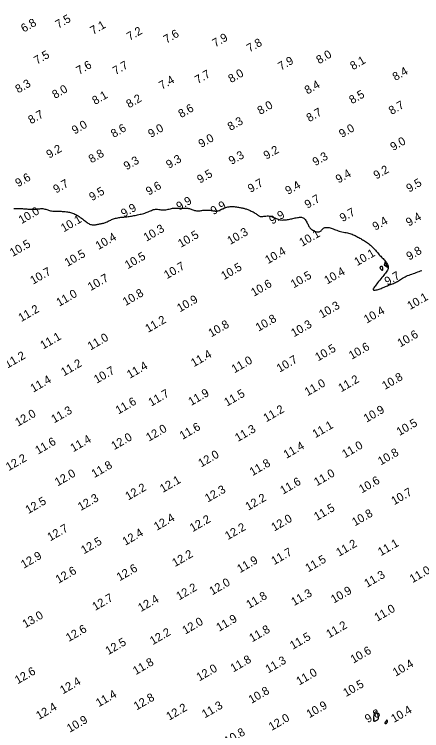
# Model space of a CAD drawing. Extents: x 3024098 to 3056816, y 418252 to 509144.
# Drawn here: x 3032830.8 to 3033075.9, y 418643.5 to 419074.5 of the extents above; entities that cross this region are included whole.
import ezdxf

# ---------------------------------------------------------------- set-up
doc = ezdxf.new("R2010")
doc.units = 0
doc.layers.add('V-CHAN-CONT-EL10', color=7, linetype='Continuous')
doc.layers.add('V-TOPO-SOUN-0911', color=7, linetype='Continuous')

msp = doc.modelspace()

# ---------------------------------------------------------------- linework, layer by layer
at = {"layer": 'V-CHAN-CONT-EL10'}
msp.add_lwpolyline([(3032830.58, 418957.72), (3032831.24, 418957.68), (3032831.88, 418957.65), (3032832.49, 418957.62), (3032833.06, 418957.6), (3032833.61, 418957.59), (3032834.14, 418957.58), (3032834.67, 418957.57), (3032835.2, 418957.55), (3032835.74, 418957.54), (3032836.31, 418957.51), (3032836.92, 418957.48), (3032837.58, 418957.43), (3032838.27, 418957.38), (3032838.99, 418957.32), (3032839.73, 418957.26), (3032840.48, 418957.22), (3032841.24, 418957.19), (3032841.98, 418957.18), (3032842.72, 418957.2), (3032843.43, 418957.24), (3032844.12, 418957.31), (3032844.79, 418957.39), (3032845.44, 418957.46), (3032846.08, 418957.53), (3032846.71, 418957.57), (3032847.32, 418957.58), (3032847.93, 418957.54), (3032848.52, 418957.46), (3032849.12, 418957.33), (3032849.71, 418957.16), (3032850.3, 418956.98), (3032850.89, 418956.79), (3032851.48, 418956.6), (3032852.08, 418956.42), (3032852.68, 418956.28), (3032853.28, 418956.16), (3032853.89, 418956.08), (3032854.51, 418956.03), (3032855.13, 418955.99), (3032855.75, 418955.98), (3032856.38, 418955.97), (3032857.01, 418955.97), (3032857.64, 418955.97), (3032858.28, 418955.96), (3032858.92, 418955.95), (3032859.56, 418955.93), (3032860.2, 418955.89), (3032860.85, 418955.85), (3032861.48, 418955.79), (3032862.12, 418955.72), (3032862.76, 418955.62), (3032863.39, 418955.52), (3032864.02, 418955.38), (3032864.65, 418955.23), (3032865.29, 418955.04), (3032865.92, 418954.83), (3032866.56, 418954.57), (3032867.21, 418954.29), (3032867.86, 418953.96), (3032868.52, 418953.59), (3032869.18, 418953.18), (3032869.85, 418952.75), (3032870.51, 418952.3), (3032871.16, 418951.83), (3032871.79, 418951.36), (3032872.41, 418950.89), (3032873, 418950.44), (3032873.56, 418950), (3032874.1, 418949.59), (3032874.62, 418949.2), (3032875.12, 418948.85), (3032875.62, 418948.54), (3032876.1, 418948.28), (3032876.59, 418948.07), (3032877.08, 418947.91), (3032877.57, 418947.82), (3032878.07, 418947.77), (3032878.57, 418947.78), (3032879.08, 418947.81), (3032879.58, 418947.88), (3032880.09, 418947.96), (3032880.6, 418948.06), (3032881.11, 418948.15), (3032881.62, 418948.24), (3032882.12, 418948.33), (3032882.62, 418948.42), (3032883.12, 418948.52), (3032883.62, 418948.62), (3032884.13, 418948.75), (3032884.63, 418948.89), (3032885.13, 418949.06), (3032885.64, 418949.25), (3032886.15, 418949.47), (3032886.67, 418949.71), (3032887.19, 418949.95), (3032887.73, 418950.21), (3032888.27, 418950.46), (3032888.82, 418950.71), (3032889.39, 418950.95), (3032889.97, 418951.17), (3032890.56, 418951.38), (3032891.17, 418951.57), (3032891.78, 418951.74), (3032892.39, 418951.9), (3032893.01, 418952.03), (3032893.63, 418952.15), (3032894.24, 418952.25), (3032894.85, 418952.34), (3032895.46, 418952.4), (3032896.08, 418952.46), (3032896.69, 418952.52), (3032897.31, 418952.57), (3032897.95, 418952.62), (3032898.59, 418952.69), (3032899.26, 418952.77), (3032899.94, 418952.86), (3032900.64, 418952.97), (3032901.35, 418953.09), (3032902.07, 418953.22), (3032902.8, 418953.36), (3032903.54, 418953.52), (3032904.28, 418953.67), (3032905.02, 418953.83), (3032905.76, 418953.98), (3032906.5, 418954.15), (3032907.23, 418954.32), (3032907.95, 418954.5), (3032908.67, 418954.69), (3032909.38, 418954.9), (3032910.07, 418955.13), (3032910.75, 418955.38), (3032911.42, 418955.65), (3032912.08, 418955.94), (3032912.73, 418956.23), (3032913.37, 418956.5), (3032913.99, 418956.75), (3032914.62, 418956.96), (3032915.23, 418957.12), (3032915.85, 418957.21), (3032916.46, 418957.24), (3032917.07, 418957.2), (3032917.68, 418957.13), (3032918.29, 418957.03), (3032918.9, 418956.92), (3032919.52, 418956.83), (3032920.14, 418956.76), (3032920.77, 418956.74), (3032921.4, 418956.78), (3032922.04, 418956.87), (3032922.69, 418957), (3032923.35, 418957.15), (3032924.02, 418957.32), (3032924.7, 418957.48), (3032925.39, 418957.62), (3032926.09, 418957.74), (3032926.81, 418957.81), (3032927.53, 418957.85), (3032928.25, 418957.87), (3032928.97, 418957.86), (3032929.69, 418957.84), (3032930.38, 418957.82), (3032931.06, 418957.79), (3032931.71, 418957.78), (3032932.34, 418957.78), (3032932.93, 418957.79), (3032933.51, 418957.8), (3032934.06, 418957.8), (3032934.6, 418957.79), (3032935.13, 418957.76), (3032935.65, 418957.69), (3032936.17, 418957.59), (3032936.69, 418957.44), (3032937.21, 418957.26), (3032937.73, 418957.06), (3032938.26, 418956.86), (3032938.79, 418956.66), (3032939.31, 418956.48), (3032939.85, 418956.34), (3032940.38, 418956.23), (3032940.92, 418956.19), (3032941.47, 418956.19), (3032942.02, 418956.24), (3032942.58, 418956.3), (3032943.16, 418956.39), (3032943.74, 418956.48), (3032944.33, 418956.56), (3032944.94, 418956.63), (3032945.56, 418956.67), (3032946.2, 418956.68), (3032946.83, 418956.68), (3032947.46, 418956.65), (3032948.07, 418956.61), (3032948.67, 418956.55), (3032949.25, 418956.49), (3032949.79, 418956.41), (3032950.3, 418956.33), (3032950.78, 418956.25), (3032951.24, 418956.18), (3032951.69, 418956.13), (3032952.13, 418956.11), (3032952.58, 418956.13), (3032953.04, 418956.19), (3032953.52, 418956.31), (3032954.02, 418956.48), (3032954.55, 418956.7), (3032955.11, 418956.96), (3032955.68, 418957.24), (3032956.27, 418957.53), (3032956.88, 418957.81), (3032957.49, 418958.07), (3032958.11, 418958.29), (3032958.74, 418958.47), (3032959.37, 418958.61), (3032960, 418958.71), (3032960.63, 418958.77), (3032961.27, 418958.8), (3032961.9, 418958.8), (3032962.54, 418958.78), (3032963.17, 418958.74), (3032963.8, 418958.68), (3032964.43, 418958.61), (3032965.04, 418958.53), (3032965.65, 418958.43), (3032966.24, 418958.33), (3032966.81, 418958.22), (3032967.37, 418958.11), (3032967.89, 418958), (3032968.4, 418957.88), (3032968.88, 418957.77), (3032969.35, 418957.64), (3032969.81, 418957.51), (3032970.27, 418957.36), (3032970.74, 418957.2), (3032971.23, 418957.02), (3032971.74, 418956.82), (3032972.28, 418956.6), (3032972.83, 418956.36), (3032973.4, 418956.1), (3032973.97, 418955.82), (3032974.53, 418955.53), (3032975.07, 418955.23), (3032975.58, 418954.92), (3032976.06, 418954.61), (3032976.5, 418954.3), (3032976.9, 418954), (3032977.28, 418953.71), (3032977.66, 418953.45), (3032978.03, 418953.22), (3032978.42, 418953.03), (3032978.84, 418952.9), (3032979.3, 418952.83), (3032979.81, 418952.82), (3032980.37, 418952.86), (3032980.96, 418952.94), (3032981.58, 418953.03), (3032982.23, 418953.11), (3032982.9, 418953.16), (3032983.58, 418953.17), (3032984.26, 418953.11), (3032984.94, 418952.97), (3032985.62, 418952.77), (3032986.29, 418952.51), (3032986.96, 418952.22), (3032987.63, 418951.92), (3032988.28, 418951.63), (3032988.93, 418951.35), (3032989.58, 418951.12), (3032990.21, 418950.95), (3032990.84, 418950.82), (3032991.47, 418950.75), (3032992.09, 418950.71), (3032992.71, 418950.72), (3032993.34, 418950.75), (3032993.96, 418950.81), (3032994.6, 418950.9), (3032995.23, 418950.99), (3032995.88, 418951.1), (3032996.52, 418951.22), (3032997.17, 418951.35), (3032997.83, 418951.49), (3032998.49, 418951.63), (3032999.15, 418951.78), (3032999.81, 418951.92), (3033000.47, 418952.06), (3033001.12, 418952.19), (3033001.77, 418952.29), (3033002.4, 418952.36), (3033003, 418952.38), (3033003.58, 418952.34), (3033004.12, 418952.22), (3033004.62, 418952.03), (3033005.07, 418951.74), (3033005.49, 418951.37), (3033005.86, 418950.94), (3033006.21, 418950.46), (3033006.52, 418949.94), (3033006.82, 418949.4), (3033007.09, 418948.86), (3033007.35, 418948.33), (3033007.6, 418947.83), (3033007.85, 418947.34), (3033008.11, 418946.88), (3033008.39, 418946.45), (3033008.69, 418946.04), (3033009.03, 418945.65), (3033009.42, 418945.28), (3033009.86, 418944.93), (3033010.37, 418944.6), (3033010.91, 418944.3), (3033011.49, 418944.03), (3033012.09, 418943.82), (3033012.68, 418943.66), (3033013.25, 418943.56), (3033013.79, 418943.54), (3033014.27, 418943.59), (3033014.69, 418943.74), (3033015.05, 418943.96), (3033015.38, 418944.23), (3033015.67, 418944.54), (3033015.95, 418944.87), (3033016.24, 418945.19), (3033016.53, 418945.5), (3033016.86, 418945.76), (3033017.22, 418945.98), (3033017.63, 418946.14), (3033018.07, 418946.24), (3033018.55, 418946.29), (3033019.06, 418946.29), (3033019.6, 418946.25), (3033020.17, 418946.15), (3033020.77, 418946.01), (3033021.39, 418945.82), (3033022.03, 418945.6), (3033022.7, 418945.35), (3033023.39, 418945.08), (3033024.1, 418944.8), (3033024.84, 418944.53), (3033025.6, 418944.27), (3033026.38, 418944.03), (3033027.18, 418943.81), (3033027.99, 418943.62), (3033028.81, 418943.44), (3033029.62, 418943.28), (3033030.43, 418943.11), (3033031.21, 418942.95), (3033031.98, 418942.77), (3033032.71, 418942.58), (3033033.4, 418942.36), (3033034.06, 418942.13), (3033034.69, 418941.88), (3033035.29, 418941.61), (3033035.87, 418941.32), (3033036.44, 418941.03), (3033037, 418940.73), (3033037.55, 418940.43), (3033038.11, 418940.12), (3033038.67, 418939.81), (3033039.23, 418939.5), (3033039.79, 418939.17), (3033040.36, 418938.84), (3033040.94, 418938.49), (3033041.52, 418938.12), (3033042.1, 418937.74), (3033042.69, 418937.34), (3033043.29, 418936.92), (3033043.88, 418936.49), (3033044.47, 418936.03), (3033045.05, 418935.56), (3033045.62, 418935.08), (3033046.17, 418934.58), (3033046.7, 418934.07), (3033047.2, 418933.54), (3033047.69, 418933.01), (3033048.16, 418932.48), (3033048.61, 418931.94), (3033049.06, 418931.4), (3033049.5, 418930.87), (3033049.95, 418930.35), (3033050.4, 418929.84), (3033050.85, 418929.35), (3033051.31, 418928.86), (3033051.78, 418928.39), (3033052.24, 418927.93), (3033052.69, 418927.46), (3033053.13, 418926.99), (3033053.56, 418926.52), (3033053.97, 418926.04), (3033054.36, 418925.54), (3033054.72, 418925.04), (3033055.04, 418924.52), (3033055.31, 418924.01), (3033055.53, 418923.48), (3033055.69, 418922.97), (3033055.77, 418922.45), (3033055.77, 418921.94), (3033055.69, 418921.44), (3033055.52, 418920.94), (3033055.28, 418920.44), (3033054.97, 418919.92), (3033054.59, 418919.38), (3033054.15, 418918.8), (3033053.66, 418918.19), (3033053.12, 418917.53), (3033052.54, 418916.82), (3033051.93, 418916.07), (3033051.31, 418915.29), (3033050.68, 418914.51), (3033050.05, 418913.73), (3033049.45, 418912.97), (3033048.89, 418912.25), (3033048.37, 418911.59), (3033047.91, 418910.98), (3033047.52, 418910.45), (3033047.2, 418909.98), (3033046.96, 418909.58), (3033046.81, 418909.25), (3033046.75, 418908.98), (3033046.79, 418908.78), (3033046.94, 418908.64), (3033047.2, 418908.56), (3033047.56, 418908.55), (3033048, 418908.58), (3033048.52, 418908.67), (3033049.08, 418908.79), (3033049.69, 418908.96), (3033050.32, 418909.15), (3033050.96, 418909.36), (3033051.59, 418909.6), (3033052.21, 418909.85), (3033052.84, 418910.1), (3033053.45, 418910.37), (3033054.07, 418910.64), (3033054.68, 418910.9), (3033055.29, 418911.17), (3033055.9, 418911.42), (3033056.51, 418911.65), (3033057.12, 418911.89), (3033057.72, 418912.11), (3033058.33, 418912.35), (3033058.94, 418912.59), (3033059.54, 418912.85), (3033060.15, 418913.13), (3033060.75, 418913.44), (3033061.34, 418913.78), (3033061.94, 418914.15), (3033062.55, 418914.54), (3033063.18, 418914.93), (3033063.82, 418915.34), (3033064.48, 418915.75), (3033065.18, 418916.14), (3033065.91, 418916.53), (3033066.68, 418916.89), (3033067.48, 418917.24), (3033068.32, 418917.57), (3033069.17, 418917.89), (3033070.04, 418918.2), (3033070.93, 418918.51), (3033071.81, 418918.82), (3033072.69, 418919.13), (3033073.57, 418919.45), (3033074.43, 418919.76), (3033075.27, 418920.06), (3033076.09, 418920.34)], dxfattribs=at)
for points in [[(3033052.21, 418922.66), (3033052.07, 418922.76), (3033051.91, 418922.8), (3033051.75, 418922.8), (3033051.58, 418922.77), (3033051.42, 418922.71), (3033051.27, 418922.64), (3033051.14, 418922.55), (3033051.03, 418922.46), (3033050.94, 418922.37), (3033050.88, 418922.28), (3033050.85, 418922.17), (3033050.84, 418922.05), (3033050.87, 418921.92), (3033050.93, 418921.76), (3033051.02, 418921.58), (3033051.15, 418921.38), (3033051.31, 418921.16), (3033051.49, 418920.95), (3033051.68, 418920.76), (3033051.86, 418920.6), (3033052.04, 418920.49), (3033052.21, 418920.46), (3033052.35, 418920.49), (3033052.45, 418920.63), (3033052.53, 418920.83), (3033052.57, 418921.1), (3033052.58, 418921.39), (3033052.56, 418921.7), (3033052.52, 418922), (3033052.44, 418922.28), (3033052.34, 418922.5)], [(3033055.36, 418922.36), (3033054.06, 418925.42), (3033053.27, 418923.67)], [(3033050, 418651.36), (3033049.96, 418651.89), (3033049.85, 418652.43), (3033049.69, 418652.98), (3033049.48, 418653.49), (3033049.24, 418653.95), (3033048.98, 418654.32), (3033048.72, 418654.58), (3033048.47, 418654.7), (3033048.24, 418654.7), (3033048.02, 418654.59), (3033047.82, 418654.39), (3033047.64, 418654.11), (3033047.48, 418653.77), (3033047.34, 418653.38), (3033047.23, 418652.97), (3033047.14, 418652.55), (3033047.07, 418652.12), (3033047.03, 418651.7), (3033047, 418651.28), (3033046.98, 418650.9), (3033046.97, 418650.54), (3033046.97, 418650.21), (3033046.98, 418649.94), (3033046.98, 418649.71), (3033046.99, 418649.54), (3033047.02, 418649.41), (3033047.07, 418649.33), (3033047.16, 418649.28), (3033047.28, 418649.26), (3033047.45, 418649.27), (3033047.67, 418649.3), (3033047.95, 418649.35), (3033048.27, 418649.43), (3033048.62, 418649.54), (3033048.96, 418649.7), (3033049.29, 418649.9), (3033049.57, 418650.17), (3033049.8, 418650.49), (3033049.95, 418650.89)], [(3033055.13, 418648.4), (3033055.18, 418648.49), (3033055.22, 418648.59), (3033055.25, 418648.68), (3033055.28, 418648.79), (3033055.3, 418648.9), (3033055.3, 418649.02), (3033055.3, 418649.14), (3033055.29, 418649.26), (3033055.27, 418649.39), (3033055.23, 418649.51), (3033055.19, 418649.63), (3033055.15, 418649.72), (3033055.09, 418649.79), (3033055.04, 418649.84), (3033054.98, 418649.85), (3033054.91, 418649.82), (3033054.85, 418649.76), (3033054.77, 418649.66), (3033054.7, 418649.55), (3033054.62, 418649.42), (3033054.54, 418649.28), (3033054.45, 418649.13), (3033054.35, 418648.98), (3033054.26, 418648.84), (3033054.15, 418648.71), (3033054.06, 418648.58), (3033053.97, 418648.46), (3033053.89, 418648.35), (3033053.84, 418648.25), (3033053.8, 418648.15), (3033053.79, 418648.07), (3033053.81, 418647.99), (3033053.86, 418647.93), (3033053.93, 418647.88), (3033054.02, 418647.84), (3033054.12, 418647.81), (3033054.23, 418647.79), (3033054.34, 418647.79), (3033054.44, 418647.81), (3033054.55, 418647.83), (3033054.64, 418647.87), (3033054.73, 418647.92), (3033054.81, 418647.99), (3033054.89, 418648.06), (3033054.95, 418648.14), (3033055.02, 418648.22), (3033055.08, 418648.3)]]:
    msp.add_lwpolyline(points, close=True, dxfattribs=at)

# ---------------------------------------------------------------- texts
at = {"layer": 'V-TOPO-SOUN-0911'}
for s, p in [('7.5', (3032857.29, 419065.76)), ('6.8', (3032836.54, 419063.4)), ('7.1', (3032878.22, 419062.07)), ('7.2', (3032900.22, 419058.45)), ('7.6', (3032922.36, 419056.78)), ('7.9', (3032951.73, 419054.51)), ('7.8', (3032972.36, 419051.42)), ('7.5', (3032844.43, 419044.14)), ('8.0', (3033014.24, 419044.37)), ('7.6', (3032869.8, 419038.01)), ('7.7', (3032891.75, 419037.84)), ('7.9', (3032991.29, 419040.56)), ('8.1', (3033034.62, 419040.78)), ('8.4', (3033060.13, 419034.27)), ('7.7', (3032941.23, 419032.46)), ('8.0', (3032961.26, 419033.02)), ('8.3', (3032833.19, 419026.82)), ('7.4', (3032919.61, 419029.02)), ('8.4', (3033007.2, 419026.18)), ('8.0', (3032855.32, 419023.5)), ('8.1', (3032879.4, 419019.88)), ('8.2', (3032899.89, 419017.86)), ('8.5', (3033034.03, 419020.32)), ('8.6', (3032931.22, 419011.96)), ('8.0', (3032978.81, 419013.86)), ('8.7', (3033057.86, 419013.86)), ('8.7', (3032840.87, 419008.25)), ('8.7', (3033008.34, 419009.52)), ('8.3', (3032960.91, 419004.25)), ('9.0', (3032867.13, 419002.11)), ('8.6', (3032890.64, 418999.99)), ('9.0', (3032913.06, 419000.01)), ('9.0', (3033027.96, 418999.98)), ('9.0', (3032943.34, 418994.01)), ('9.0', (3033058.8, 418992.14)), ('9.2', (3032851.83, 418987.58)), ('9.2', (3032982.51, 418986.95)), ('8.8', (3032877.25, 418984.76)), ('9.3', (3032961.57, 418983.77)), ('9.3', (3033011.99, 418983.05)), ('9.3', (3032898.38, 418980.56)), ('9.3', (3032923.87, 418981.48)), ('9.2', (3033048.68, 418975.05)), ('9.6', (3032833.12, 418970.36)), ('9.5', (3032942.53, 418972.52)), ('9.4', (3033025.94, 418972.65)), ('9.7', (3032855.96, 418966.61)), ('9.6', (3032911.73, 418965.34)), ('9.7', (3032973.02, 418967.01)), ('9.4', (3032995.54, 418965.75)), ('9.5', (3033068.42, 418967.14)), ('9.5', (3032877.57, 418962.02)), ('9.9', (3032930.07, 418956.31)), ('9.7', (3033007.24, 418957.43)), ('9.9', (3032896.74, 418952.11)), ('9.9', (3032950.64, 418953.62)), ('10.0 ', (3032835.14, 418948.2)), ('9.9', (3032985.98, 418947.91)), ('9.7', (3033028.37, 418949.39)), ('10.1 ', (3032860.57, 418943.26)), ('9.4', (3033048.05, 418944.21)), ('9.4', (3033068.2, 418946.7)), ('10.3 ', (3032910.32, 418937.64)), ('10.4 ', (3032881.45, 418932.62)), ('10.5 ', (3032931.05, 418933.96)), ('10.3 ', (3032960.72, 418935.67)), ('10.1 ', (3033004.01, 418934.6)), ('10.5 ', (3032829.83, 418928.45)), ('10.4 ', (3032983.45, 418924.12)), ('9.8', (3033068.46, 418926.29)), ('10.5 ', (3032862.81, 418922.51)), ('10.5 ', (3032899.06, 418921.04)), ('10.1 ', (3033037.14, 418922.92)), ('10.7 ', (3032922.63, 418915.07)), ('10.7 ', (3032842.12, 418911.79)), ('10.5 ', (3032957, 418914.51)), ('10.4 ', (3033019.05, 418911.88)), ('10.7 ', (3032876.76, 418907.91)), ('10.5 ', (3032998.9, 418909.55)), ('9.7', (3033055.3, 418911.17)), ('10.6 ', (3032974.99, 418904.51)), ('11.0 ', (3032857.85, 418898.5)), ('10.8 ', (3032897.82, 418898.92)), ('10.9 ', (3032930.47, 418895.12)), ('10.1 ', (3033069, 418896.54)), ('10.3 ', (3033015.9, 418891.41)), ('11.2 ', (3032835, 418889.28)), ('10.4 ', (3033042.9, 418888.36)), ('11.2 ', (3032911.34, 418882.78)), ('10.8 ', (3032977.78, 418883.5)), ('10.8 ', (3032949.33, 418880.06)), ('10.3 ', (3032999.1, 418880.13)), ('11.1 ', (3032848.2, 418872.76)), ('11.0 ', (3032876.68, 418872.18)), ('10.6 ', (3033063.08, 418874.03)), ('10.5 ', (3033013.56, 418865.59)), ('10.6 ', (3033033.85, 418866.61)), ('11.2 ', (3032826.73, 418861.29)), ('11.4 ', (3032938.83, 418862.11)), ('11.2 ', (3032860.65, 418856.6)), ('11.4 ', (3032900.32, 418855.16)), ('11.0 ', (3032963.29, 418858.44)), ('10.7 ', (3032990.44, 418858.87)), ('10.7 ', (3032880.44, 418852.21)), ('11.4 ', (3032842.25, 418846.82)), ('11.2 ', (3033027.51, 418847.02)), ('10.8 ', (3033053.83, 418848.47)), ('11.0 ', (3033007.26, 418844.66)), ('11.7 ', (3032913.24, 418838.43)), ('11.9 ', (3032937.26, 418838.82)), ('11.5 ', (3032958.8, 418838.43)), ('11.6 ', (3032893.46, 418833.67)), ('12.0 ', (3032833.04, 418826.35)), ('11.3 ', (3032854.81, 418828.32)), ('11.2 ', (3032982.44, 418828.98)), ('10.9 ', (3033042.77, 418828.75)), ('10.5 ', (3033062.58, 418820.74)), ('12.0 ', (3032911.82, 418817.33)), ('11.6 ', (3032932.04, 418818.42)), ('11.3 ', (3032965.34, 418817.13)), ('11.1 ', (3033011.95, 418819.41)), ('12.0 ', (3032890.92, 418812.21)), ('11.6 ', (3032845.1, 418809.53)), ('11.4 ', (3032866.29, 418810.97)), ('11.4 ', (3032994.54, 418807)), ('11.0 ', (3033029.76, 418807.32)), ('12.2 ', (3032827.45, 418799.58)), ('12.0 ', (3032943.25, 418801.78)), ('10.8 ', (3033051.33, 418802.99)), ('11.8 ', (3032878.99, 418795.41)), ('11.8 ', (3032974.14, 418796.6)), ('12.0 ', (3032856.9, 418790.39)), ('11.0 ', (3033012.9, 418790.49)), ('12.1 ', (3032920.18, 418786.47)), ('10.6 ', (3033039.95, 418786.17)), ('12.2 ', (3032899.37, 418781.9)), ('11.6 ', (3032992.51, 418785.45)), ('12.3 ', (3032947.23, 418780.72)), ('10.7 ', (3033059.4, 418779.08)), ('12.5 ', (3032839.25, 418773.73)), ('12.3 ', (3032870.79, 418775.6)), ('12.2 ', (3032971.61, 418775.73)), ('11.5 ', (3033012.87, 418769.66)), ('10.8 ', (3033035.75, 418766.35)), ('12.4 ', (3032916.56, 418763.69)), ('12.2 ', (3032938.15, 418762.87)), ('12.0 ', (3032987.21, 418763.23)), ('12.7 ', (3032852.42, 418757.32)), ('12.2 ', (3032959.31, 418758.08)), ('12.4 ', (3032897.63, 418754.7)), ('12.5 ', (3032872.72, 418749.55)), ('11.2 ', (3033026.2, 418748.1)), ('11.1 ', (3033051.38, 418748.41)), ('11.7 ', (3032987.19, 418743.02)), ('12.9 ', (3032836.54, 418740.89)), ('12.2 ', (3032927.52, 418741.87)), ('11.5 ', (3033007.66, 418738.69)), ('11.9 ', (3032966.62, 418738.2)), ('12.6 ', (3032857.4, 418731.84)), ('12.6 ', (3032894.15, 418733.31)), ('11.0 ', (3033070.45, 418732.19)), ('11.3 ', (3033043.13, 418729.44)), ('12.2 ', (3032929.98, 418721.79)), ('12.0 ', (3032949.91, 418724.84)), ('11.3 ', (3032999.17, 418718.38)), ('10.9 ', (3033023.09, 418719.92)), ('12.7 ', (3032879.48, 418715.49)), ('12.4 ', (3032907.01, 418714.8)), ('11.8 ', (3032972.13, 418716.74)), ('11.0 ', (3033049.22, 418709.03)), ('13.0 ', (3032837.44, 418705.06)), ('12.0 ', (3032933.67, 418701.25)), ('11.9 ', (3032954.09, 418702.99)), ('12.6 ', (3032863.6, 418696.8)), ('11.8 ', (3032973.91, 418696.56)), ('11.2 ', (3033020.26, 418699.02)), ('12.2 ', (3032914.13, 418694.89)), ('11.5 ', (3032998.4, 418692.13)), ('12.5 ', (3032887.38, 418688.89)), ('10.6 ', (3033034.86, 418683.81)), ('11.8 ', (3032962.62, 418678.49)), ('11.8 ', (3032903.93, 418676.88)), ('11.3 ', (3032983.65, 418677.89)), ('10.4 ', (3033060.29, 418675.93)), ('12.6 ', (3032832.86, 418671.34)), ('12.0 ', (3032942.16, 418673.1)), ('11.0 ', (3033002.24, 418670.61)), ('12.4 ', (3032860.06, 418665.26)), ('10.5 ', (3033030.42, 418663.66)), ('11.4 ', (3032881.65, 418657.55)), ('10.8 ', (3032973.51, 418659.59)), ('12.8 ', (3032904.39, 418655.62)), ('12.4 ', (3032845.66, 418649.91)), ('12.2 ', (3032924, 418649.45)), ('11.3 ', (3032945.43, 418650.83)), ('10.9 ', (3033008.35, 418650.89)), ('10.4 ', (3033059.27, 418648.1)), ('9.8', (3033043.49, 418647.91)), ('10.9 ', (3032864.16, 418642.17)), ('12.0 ', (3032985.64, 418643.28)), ('10.8 ', (3032958.95, 418634.72))]:
    msp.add_text(s, height=5, rotation=30, dxfattribs=at).set_placement(p)

doc.saveas('drawing.dxf')
